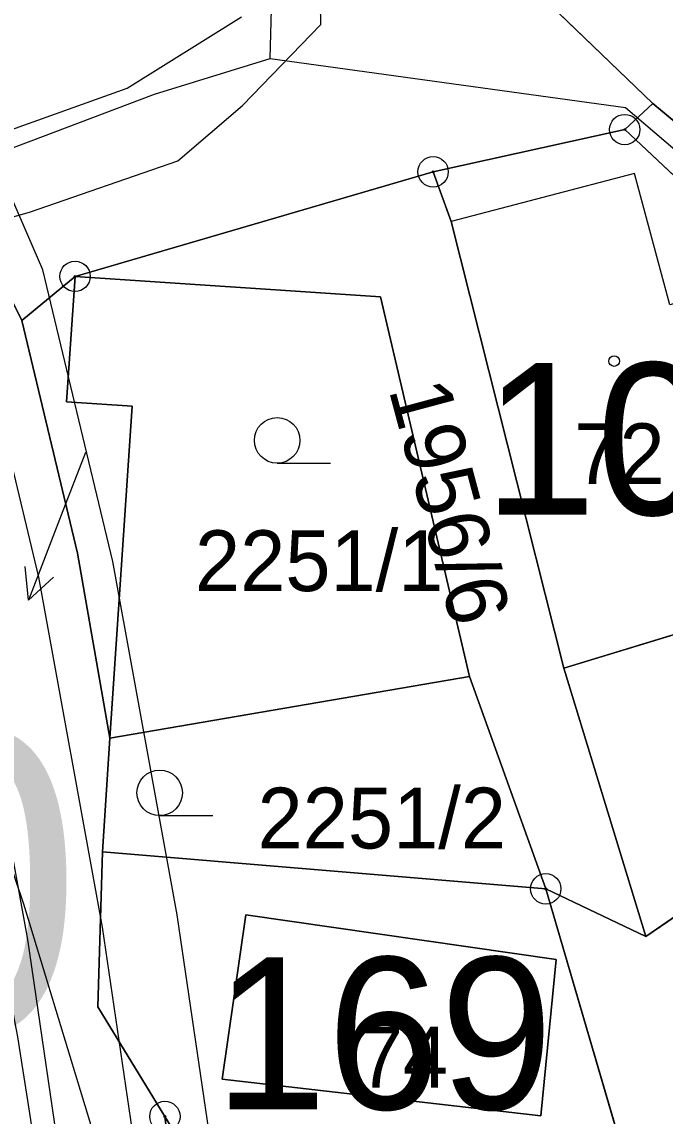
# Model space of a CAD drawing. Extents: x -706130 to -698555, y -971544 to -967260.
# Drawn here: x -704404.16 to -704382.98, y -969397.27 to -969361.26 of the extents above; entities that cross this region are included whole.
import ezdxf

# ---------------------------------------------------------------- set-up
doc = ezdxf.new("R2010")
doc.units = 0
for name, color, linetype in [('_Polohopis reambulance', 7, 'Continuous'), ('BPEJ I-II trida ochrany S', 7, 'Continuous'), ('Docházková izochrona - BUS S', 7, 'Continuous'), ('Docházková izochrona - VLAK N', 7, 'Continuous'), ('Kanalizace_stoka bez rozlišení N', 7, 'Continuous'), ('KN_Budovy', 7, 'Continuous'), ('KN_Budovy_cisla_domovni', 7, 'Continuous'), ('KN_Hranice_parcel', 7, 'Continuous'), ('KN_Hranice_parcel_vnitrni_kresba', 7, 'Continuous'), ('KN_Parcelni cisla', 7, 'Continuous'), ('KN_Parcelni cisla_sipky', 7, 'Continuous'), ('KN_Polygon parcely', 7, 'Continuous'), ('KN_POZEMKY_13_ZASTAVENA PLOCHA', 7, 'Continuous'), ('KN_POZEMKY_14_OSTATNI PLOCHA', 7, 'Continuous'), ('KN_POZEMKY_5_ZAHRADA', 7, 'Continuous'), ('KN_VYUZITI_17_ostatni plocha_ostatni komunikace', 7, 'Continuous'), ('KN_Značky bodu BP', 7, 'Continuous'), ('KN_Značky budov', 7, 'Continuous'), ('KN_Značky kultur', 7, 'Continuous'), ('Koridor pro umístění staveb pro snižování ohrožení území povodněmi N', 7, 'Continuous'), ('Koridor pro umístění staveb pro snižování ohrožení území povodněmi N ŠRAFY', 7, 'Continuous'), ('Nemovité kulturní památky popis', 7, 'Continuous'), ('Plochy smíšené obytné venkovské S', 7, 'Continuous'), ('Plochy verejnych prostranstvi - komunikace ostatni S', 7, 'Continuous'), ('Plochy vodní a vodních toku_linie zatrubněný tok S', 7, 'Continuous'), ('Plynovody STL S', 7, 'Continuous'), ('Regulační bloky zastavěné S', 7, 'Continuous'), ('Vodovodní řady - rozváděcí S', 7, 'Continuous'), ('VPS pro snizovani ohrozeni uzemi povodnemi_obrys N', 7, 'Continuous'), ('VPS pro snizovani ohrozeni uzemi povodnemi_plochy N', 7, 'Continuous')]:
    doc.layers.add(name, color=color, linetype=linetype)

msp = doc.modelspace()

# ---------------------------------------------------------------- linework, layer by layer
at = {"layer": '_Polohopis reambulance'}
msp.add_line((-704409.66, -969360.09), (-704404.16, -969371.08), dxfattribs=at)
at = {"layer": 'BPEJ I-II trida ochrany S'}
for p, q in [((-704389.9, -969357.67), (-704383.38, -969363.94)), ((-704383.38, -969363.94), (-704371.23, -969374.06)), ((-704402.41, -969369.63), (-704402.69, -969373.76)), ((-704392.35, -969370.3), (-704402.41, -969369.63)), ((-704389.42, -969382.8), (-704392.35, -969370.3)), ((-704402.69, -969373.76), (-704400.53, -969373.9)), ((-704400.53, -969373.9), (-704401.26, -969384.83)), ((-704380.24, -969380.67), (-704386.31, -969382.53)), ((-704386.31, -969382.53), (-704383.61, -969391.36)), ((-704386.91, -969389.79), (-704389.42, -969382.8)), ((-704401.26, -969384.83), (-704401.51, -969388.57)), ((-704383.61, -969391.36), (-704375.07, -969385.48)), ((-704401.51, -969388.57), (-704401.66, -969393.67)), ((-704384.1, -969399.38), (-704386.91, -969389.79)), ((-704397.56, -969396.05), (-704396.79, -969390.65)), ((-704396.79, -969390.65), (-704386.57, -969392.12)), ((-704386.57, -969392.12), (-704387.07, -969397.26)), ((-704401.66, -969393.67), (-704399.45, -969397.28)), ((-704387.07, -969397.26), (-704397.56, -969396.05))]:
    msp.add_line(p, q, dxfattribs=at)
at = {"layer": 'Docházková izochrona - BUS S'}
msp.add_arc((-704475.99, -969462.395), 400, 57.53029, 230.24409, dxfattribs=at)
at = {"layer": 'Docházková izochrona - VLAK N'}
msp.add_circle((-704165.451, -969778.767), 800, dxfattribs=at)
at = {"layer": 'Kanalizace_stoka bez rozlišení N'}
for points in [[(-704399.788, -969363.634), (-704395.989, -969362.464), (-704395.367, -969339.681), (-704400.357, -969292.574), (-704396.259, -969273.041), (-704370.093, -969265.085), (-704345.335, -969262.722), (-704310.046, -969251.735)], [(-704395.989, -969362.464), (-704384.286, -969364.078), (-704377.742, -969369.641)], [(-704412.659, -969368.498), (-704399.788, -969363.634)]]:
    msp.add_lwpolyline(points, dxfattribs=at)
at = {"layer": 'KN_Budovy'}
for points in [[(-704383.99, -969366.25), (-704390.03, -969367.82), (-704386.31, -969382.53), (-704380.24, -969380.67), (-704381.38, -969376.22), (-704377.68, -969375.2), (-704379.23, -969369.57), (-704382.83, -969370.57)], [(-704396.79, -969390.65), (-704397.56, -969396.05), (-704387.07, -969397.26), (-704386.57, -969392.12)]]:
    msp.add_lwpolyline(points, close=True, dxfattribs=at)
at = {"layer": 'KN_Hranice_parcel'}
for p, q in [((-704384.31, -969364.8), (-704383.38, -969363.94)), ((-704383.38, -969363.94), (-704371.23, -969374.06)), ((-704384.31, -969364.8), (-704390.62, -969366.19)), ((-704379.23, -969369.57), (-704384.31, -969364.8)), ((-704402.41, -969369.63), (-704390.62, -969366.19)), ((-704404.16, -969371.08), (-704402.41, -969369.63)), ((-704402.33, -969378.74), (-704404.16, -969371.08)), ((-704401.26, -969384.83), (-704402.33, -969378.74)), ((-704386.31, -969382.53), (-704383.61, -969391.36)), ((-704401.26, -969384.83), (-704389.42, -969382.8)), ((-704389.42, -969382.8), (-704386.91, -969389.79)), ((-704401.51, -969388.57), (-704401.26, -969384.83)), ((-704386.91, -969389.79), (-704401.51, -969388.57)), ((-704386.91, -969389.79), (-704383.61, -969391.36))]:
    msp.add_line(p, q, dxfattribs=at)
for points in [[(-704392.48, -969339.95), (-704392.96, -969343.12), (-704389.9, -969357.67), (-704383.38, -969363.94)], [(-704390.62, -969366.19), (-704390.03, -969367.82), (-704386.31, -969382.53)], [(-704401.26, -969384.83), (-704400.53, -969373.9), (-704402.69, -969373.76), (-704402.41, -969369.63)], [(-704402.41, -969369.63), (-704392.35, -969370.3), (-704389.42, -969382.8)], [(-704386.31, -969382.53), (-704380.24, -969380.67), (-704381.38, -969376.22), (-704377.68, -969375.2), (-704379.23, -969369.57)], [(-704383.61, -969391.36), (-704375.07, -969385.48), (-704372.3, -969378.9)], [(-704401.51, -969388.57), (-704401.66, -969393.67), (-704399.45, -969397.28)], [(-704399.45, -969397.28), (-704396.64, -969401.86), (-704384.1, -969399.38), (-704386.91, -969389.79)], [(-704396.79, -969390.65), (-704397.56, -969396.05), (-704387.07, -969397.26), (-704386.57, -969392.12), (-704396.79, -969390.65)]]:
    msp.add_lwpolyline(points, dxfattribs=at)
at = {"layer": 'KN_Hranice_parcel_vnitrni_kresba'}
for p, q in [((-704383.99, -969366.25), (-704390.03, -969367.82)), ((-704382.83, -969370.57), (-704383.99, -969366.25))]:
    msp.add_line(p, q, dxfattribs=at)
at = {"layer": 'KN_Parcelni cisla_sipky'}
for p, q in [((-704402.06, -969375.43), (-704402.87, -969377.49)), ((-704402.87, -969377.49), (-704403.945, -969380.292)), ((-704403.945, -969380.292), (-704404.054, -969379.177)), ((-704403.945, -969380.292), (-704403.119, -969379.536))]:
    msp.add_line(p, q, dxfattribs=at)
at = {"layer": 'KN_Polygon parcely'}
for points in [[(-704371.23, -969374.06), (-704373.86, -969349.31), (-704380.48, -969336.28), (-704392.48, -969339.95), (-704392.96, -969343.12), (-704389.9, -969357.67), (-704383.38, -969363.94)], [(-704372.3, -969378.9), (-704371.23, -969374.06), (-704383.38, -969363.94), (-704384.31, -969364.8), (-704379.23, -969369.57)], [(-704390.03, -969367.82), (-704386.31, -969382.53), (-704380.24, -969380.67), (-704381.38, -969376.22), (-704377.68, -969375.2), (-704379.23, -969369.57), (-704384.31, -969364.8), (-704390.62, -969366.19)], [(-704392.35, -969370.3), (-704389.42, -969382.8), (-704386.91, -969389.79), (-704383.61, -969391.36), (-704386.31, -969382.53), (-704390.03, -969367.82), (-704390.62, -969366.19), (-704402.41, -969369.63)], [(-704402.69, -969373.76), (-704402.41, -969369.63), (-704404.16, -969371.08), (-704402.33, -969378.74), (-704401.26, -969384.83), (-704400.53, -969373.9)], [(-704389.42, -969382.8), (-704392.35, -969370.3), (-704402.41, -969369.63), (-704402.69, -969373.76), (-704400.53, -969373.9), (-704401.26, -969384.83)], [(-704375.07, -969385.48), (-704372.3, -969378.9), (-704379.23, -969369.57), (-704377.68, -969375.2), (-704381.38, -969376.22), (-704380.24, -969380.67), (-704386.31, -969382.53), (-704383.61, -969391.36)], [(-704371.23, -969374.06), (-704372.3, -969378.9), (-704375.07, -969385.48), (-704383.61, -969391.36), (-704386.91, -969389.79), (-704384.1, -969399.38), (-704396.64, -969401.86), (-704399.45, -969397.28), (-704398.51, -969404.62), (-704394.94, -969404.16), (-704375.21, -969401.6), (-704374.66, -969401.53), (-704368.22, -969400.7), (-704369.51, -969395.2), (-704370.07, -969386.56)], [(-704386.91, -969389.79), (-704389.42, -969382.8), (-704401.26, -969384.83), (-704401.51, -969388.57)], [(-704396.64, -969401.86), (-704384.1, -969399.38), (-704386.91, -969389.79), (-704401.51, -969388.57), (-704401.66, -969393.67), (-704399.45, -969397.28)], [(-704396.79, -969390.65), (-704397.56, -969396.05), (-704387.07, -969397.26), (-704386.57, -969392.12)], [(-704396.79, -969390.65), (-704386.57, -969392.12), (-704387.07, -969397.26), (-704397.56, -969396.05)]]:
    msp.add_lwpolyline(points, close=True, dxfattribs=at)
for points in [[(-704383.38, -969363.94), (-704389.9, -969357.67)], [(-704407.16, -969455.38), (-704400.53, -969421.49), (-704394.94, -969404.16), (-704398.51, -969404.62), (-704399.45, -969397.28), (-704401.66, -969393.67), (-704401.51, -969388.57), (-704401.26, -969384.83), (-704402.33, -969378.74), (-704404.16, -969371.08), (-704402.41, -969369.63), (-704390.62, -969366.19), (-704384.31, -969364.8), (-704383.38, -969363.94)]]:
    msp.add_lwpolyline(points, dxfattribs=at)
at = {"layer": 'KN_POZEMKY_13_ZASTAVENA PLOCHA'}
for p, q in [((-704390.62, -969366.19), (-704384.31, -969364.8)), ((-704384.31, -969364.8), (-704379.23, -969369.57)), ((-704390.03, -969367.82), (-704390.62, -969366.19)), ((-704386.31, -969382.53), (-704390.03, -969367.82)), ((-704380.24, -969380.67), (-704386.31, -969382.53)), ((-704397.56, -969396.05), (-704396.79, -969390.65)), ((-704396.79, -969390.65), (-704386.57, -969392.12)), ((-704386.57, -969392.12), (-704387.07, -969397.26)), ((-704387.07, -969397.26), (-704397.56, -969396.05))]:
    msp.add_line(p, q, dxfattribs=at)
at = {"layer": 'KN_POZEMKY_14_OSTATNI PLOCHA'}
for p, q in [((-704389.9, -969357.67), (-704383.38, -969363.94)), ((-704383.38, -969363.94), (-704384.31, -969364.8)), ((-704384.31, -969364.8), (-704383.38, -969363.94)), ((-704383.38, -969363.94), (-704371.23, -969374.06)), ((-704384.31, -969364.8), (-704390.62, -969366.19)), ((-704379.23, -969369.57), (-704384.31, -969364.8)), ((-704390.62, -969366.19), (-704402.41, -969369.63)), ((-704402.41, -969369.63), (-704390.62, -969366.19)), ((-704390.62, -969366.19), (-704390.03, -969367.82)), ((-704390.03, -969367.82), (-704386.31, -969382.53)), ((-704404.16, -969371.08), (-704402.41, -969369.63)), ((-704402.41, -969369.63), (-704404.16, -969371.08)), ((-704402.41, -969369.63), (-704402.69, -969373.76)), ((-704392.35, -969370.3), (-704402.41, -969369.63)), ((-704389.42, -969382.8), (-704392.35, -969370.3)), ((-704402.33, -969378.74), (-704404.16, -969371.08)), ((-704404.16, -969371.08), (-704402.33, -969378.74)), ((-704402.69, -969373.76), (-704400.53, -969373.9)), ((-704400.53, -969373.9), (-704401.26, -969384.83)), ((-704401.26, -969384.83), (-704402.33, -969378.74)), ((-704402.33, -969378.74), (-704401.26, -969384.83)), ((-704386.31, -969382.53), (-704383.61, -969391.36)), ((-704386.91, -969389.79), (-704389.42, -969382.8)), ((-704401.26, -969384.83), (-704401.51, -969388.57)), ((-704383.61, -969391.36), (-704375.07, -969385.48)), ((-704401.51, -969388.57), (-704401.66, -969393.67)), ((-704383.61, -969391.36), (-704386.91, -969389.79)), ((-704384.1, -969399.38), (-704386.91, -969389.79)), ((-704386.91, -969389.79), (-704383.61, -969391.36)), ((-704401.66, -969393.67), (-704399.45, -969397.28))]:
    msp.add_line(p, q, dxfattribs=at)
at = {"layer": 'KN_POZEMKY_5_ZAHRADA'}
for p, q in [((-704383.38, -969363.94), (-704389.9, -969357.67)), ((-704371.23, -969374.06), (-704383.38, -969363.94)), ((-704402.69, -969373.76), (-704402.41, -969369.63)), ((-704402.41, -969369.63), (-704392.35, -969370.3)), ((-704392.35, -969370.3), (-704389.42, -969382.8)), ((-704400.53, -969373.9), (-704402.69, -969373.76)), ((-704401.26, -969384.83), (-704400.53, -969373.9)), ((-704386.31, -969382.53), (-704380.24, -969380.67)), ((-704383.61, -969391.36), (-704386.31, -969382.53)), ((-704389.42, -969382.8), (-704401.26, -969384.83)), ((-704401.26, -969384.83), (-704389.42, -969382.8)), ((-704389.42, -969382.8), (-704386.91, -969389.79)), ((-704401.51, -969388.57), (-704401.26, -969384.83)), ((-704375.07, -969385.48), (-704383.61, -969391.36)), ((-704401.66, -969393.67), (-704401.51, -969388.57)), ((-704401.51, -969388.57), (-704386.91, -969389.79)), ((-704386.91, -969389.79), (-704401.51, -969388.57)), ((-704386.91, -969389.79), (-704384.1, -969399.38)), ((-704396.79, -969390.65), (-704397.56, -969396.05)), ((-704386.57, -969392.12), (-704396.79, -969390.65)), ((-704387.07, -969397.26), (-704386.57, -969392.12)), ((-704399.45, -969397.28), (-704401.66, -969393.67)), ((-704397.56, -969396.05), (-704387.07, -969397.26))]:
    msp.add_line(p, q, dxfattribs=at)
at = {"layer": 'KN_VYUZITI_17_ostatni plocha_ostatni komunikace'}
for p, q in [((-704389.9, -969357.67), (-704383.38, -969363.94)), ((-704383.38, -969363.94), (-704384.31, -969364.8)), ((-704384.31, -969364.8), (-704383.38, -969363.94)), ((-704383.38, -969363.94), (-704371.23, -969374.06)), ((-704384.31, -969364.8), (-704390.62, -969366.19)), ((-704379.23, -969369.57), (-704384.31, -969364.8)), ((-704390.62, -969366.19), (-704402.41, -969369.63)), ((-704402.41, -969369.63), (-704390.62, -969366.19)), ((-704390.62, -969366.19), (-704390.03, -969367.82)), ((-704390.03, -969367.82), (-704386.31, -969382.53)), ((-704404.16, -969371.08), (-704402.41, -969369.63)), ((-704402.41, -969369.63), (-704404.16, -969371.08)), ((-704402.41, -969369.63), (-704402.69, -969373.76)), ((-704392.35, -969370.3), (-704402.41, -969369.63)), ((-704389.42, -969382.8), (-704392.35, -969370.3)), ((-704402.33, -969378.74), (-704404.16, -969371.08)), ((-704404.16, -969371.08), (-704402.33, -969378.74)), ((-704402.69, -969373.76), (-704400.53, -969373.9)), ((-704400.53, -969373.9), (-704401.26, -969384.83)), ((-704401.26, -969384.83), (-704402.33, -969378.74)), ((-704402.33, -969378.74), (-704401.26, -969384.83)), ((-704386.31, -969382.53), (-704383.61, -969391.36)), ((-704386.91, -969389.79), (-704389.42, -969382.8)), ((-704401.26, -969384.83), (-704401.51, -969388.57)), ((-704383.61, -969391.36), (-704375.07, -969385.48)), ((-704401.51, -969388.57), (-704401.66, -969393.67)), ((-704383.61, -969391.36), (-704386.91, -969389.79)), ((-704384.1, -969399.38), (-704386.91, -969389.79)), ((-704386.91, -969389.79), (-704383.61, -969391.36)), ((-704401.66, -969393.67), (-704399.45, -969397.28))]:
    msp.add_line(p, q, dxfattribs=at)
at = {"layer": 'KN_Značky bodu BP'}
for centre, radius in [((-704384.31, -969364.8), 0.5), ((-704384.31, -969364.8), 0.0303), ((-704390.62, -969366.19), 0.5), ((-704390.62, -969366.19), 0.0303), ((-704402.41, -969369.63), 0.5), ((-704402.41, -969369.63), 0.0303), ((-704386.91, -969389.79), 0.5), ((-704386.91, -969389.79), 0.0303), ((-704399.45, -969397.28), 0.5), ((-704399.45, -969397.28), 0.0303)]:
    msp.add_circle(centre, radius, dxfattribs=at)
at = {"layer": 'KN_Značky budov'}
for centre in [(-704384.657, -969372.419), (-704391.937, -969392.309)]:
    msp.add_circle(centre, 0.175, dxfattribs=at)
at = {"layer": 'KN_Značky kultur'}
for p, q in [((-704395.753, -969375.78), (-704394.003, -969375.78)), ((-704399.623, -969387.38), (-704397.873, -969387.38))]:
    msp.add_line(p, q, dxfattribs=at)
for centre in [(-704395.753, -969375.03), (-704399.623, -969386.63)]:
    msp.add_circle(centre, 0.75, dxfattribs=at)
at = {"layer": 'Koridor pro umístění staveb pro snižování ohrožení území povodněmi N'}
for points in [[(-704407.325, -969468.786), (-704407.166, -969455.151), (-704399.122, -969422.094), (-704396.987, -969414.872), (-704396.472, -969411.68), (-704396.831, -969405.718), (-704399.045, -969390.648), (-704401.168, -969379.013), (-704403.475, -969369.415), (-704405.563, -969364.596), (-704410.04, -969356.65)], [(-704413.218, -969357.433), (-704410.237, -969366.384), (-704408.235, -969371.005), (-704406.062, -969380.047), (-704403.98, -969391.46), (-704401.809, -969406.232), (-704401.496, -969411.43), (-704401.872, -969413.761), (-704403.952, -969420.793), (-704412.159, -969454.523), (-704412.327, -969468.934)]]:
    msp.add_lwpolyline(points, dxfattribs=at)
at = {"layer": 'Koridor pro umístění staveb pro snižování ohrožení území povodněmi N ŠRAFY'}
for points in [[(-704407.325, -969468.786), (-704407.166, -969455.151), (-704399.122, -969422.094), (-704396.987, -969414.872), (-704396.472, -969411.68), (-704396.831, -969405.718), (-704399.045, -969390.648), (-704401.168, -969379.013), (-704403.475, -969369.415), (-704405.563, -969364.596), (-704410.04, -969356.65)], [(-704413.218, -969357.433), (-704410.237, -969366.384), (-704408.235, -969371.005), (-704406.062, -969380.047), (-704403.98, -969391.46), (-704401.809, -969406.232), (-704401.496, -969411.43), (-704401.872, -969413.761), (-704403.952, -969420.793), (-704412.159, -969454.523), (-704412.327, -969468.934)]]:
    msp.add_lwpolyline(points, dxfattribs=at)
at = {"layer": 'Plochy smíšené obytné venkovské S'}
for p, q in [((-704389.9, -969357.67), (-704383.38, -969363.94)), ((-704383.38, -969363.94), (-704384.31, -969364.8)), ((-704384.31, -969364.8), (-704390.62, -969366.19)), ((-704390.62, -969366.19), (-704402.41, -969369.63)), ((-704402.41, -969369.63), (-704404.16, -969371.08)), ((-704404.16, -969371.08), (-704402.33, -969378.74)), ((-704402.33, -969378.74), (-704401.26, -969384.83)), ((-704401.26, -969384.83), (-704401.51, -969388.57))]:
    msp.add_line(p, q, dxfattribs=at)
msp.add_lwpolyline([(-704401.51, -969388.57), (-704401.66, -969393.67), (-704399.45, -969397.28)], dxfattribs=at)
at = {"layer": 'Plochy verejnych prostranstvi - komunikace ostatni S'}
for p, q in [((-704383.38, -969363.94), (-704389.9, -969357.67)), ((-704409.66, -969360.09), (-704404.16, -969371.08)), ((-704404.16, -969371.08), (-704409.66, -969360.09)), ((-704384.31, -969364.8), (-704383.38, -969363.94)), ((-704390.62, -969366.19), (-704384.31, -969364.8)), ((-704402.41, -969369.63), (-704390.62, -969366.19)), ((-704404.16, -969371.08), (-704402.41, -969369.63)), ((-704402.33, -969378.74), (-704404.16, -969371.08)), ((-704401.26, -969384.83), (-704402.33, -969378.74)), ((-704401.51, -969388.57), (-704401.26, -969384.83))]:
    msp.add_line(p, q, dxfattribs=at)
msp.add_lwpolyline([(-704399.45, -969397.28), (-704401.66, -969393.67), (-704401.51, -969388.57)], dxfattribs=at)
at = {"layer": 'Plochy vodní a vodních toku_linie zatrubněný tok S'}
msp.add_lwpolyline([(-704410.814, -969356.741), (-704407.9, -969365.49), (-704405.855, -969370.21), (-704403.615, -969379.53), (-704401.513, -969391.054), (-704399.32, -969405.975), (-704398.984, -969411.555), (-704399.429, -969414.317), (-704401.537, -969421.443), (-704409.662, -969454.837), (-704409.826, -969468.86)], dxfattribs=at)
at = {"layer": 'Plynovody STL S'}
for points in [[(-704412.24, -969360.42), (-704411.775, -969361.982), (-704411.21, -969363.88), (-704410.422, -969366.928), (-704408.7, -969373.589), (-704407.37, -969378.74), (-704406.106, -969385.303), (-704404.3, -969394.66), (-704403.925, -969397.103), (-704402.97, -969403.36), (-704402.758, -969409.032), (-704402.63, -969412.49), (-704403.434, -969418.119), (-704403.7, -969419.98), (-704404.018, -969420.924), (-704406.3, -969427.7), (-704409.33, -969431.488), (-704409.78, -969432.05), (-704412.96, -969432.95), (-704422.42, -969432.34), (-704423.96, -969432.18), (-704427.34, -969431.57), (-704429.22, -969431.028), (-704434.968, -969429.369)], [(-704410.422, -969366.928), (-704408.384, -969366.193), (-704406.16, -969365.39), (-704400.69, -969363.44), (-704396.93, -969361.09)]]:
    msp.add_lwpolyline(points, dxfattribs=at)
at = {"layer": 'Regulační bloky zastavěné S'}
for p, q in [((-704389.9, -969357.67), (-704383.38, -969363.94)), ((-704383.38, -969363.94), (-704384.31, -969364.8)), ((-704384.31, -969364.8), (-704390.62, -969366.19)), ((-704390.62, -969366.19), (-704402.41, -969369.63)), ((-704402.41, -969369.63), (-704404.16, -969371.08)), ((-704404.16, -969371.08), (-704402.33, -969378.74)), ((-704402.33, -969378.74), (-704401.26, -969384.83)), ((-704401.26, -969384.83), (-704401.51, -969388.57))]:
    msp.add_line(p, q, dxfattribs=at)
msp.add_lwpolyline([(-704401.51, -969388.57), (-704401.66, -969393.67), (-704399.45, -969397.28)], dxfattribs=at)
at = {"layer": 'Vodovodní řady - rozváděcí S'}
for points in [[(-704399.024, -969365.828), (-704396.9, -969364.011), (-704394.311, -969361.339), (-704394.497, -969350.537), (-704395.38, -969345.408), (-704397.444, -969333.357), (-704397.537, -969323.508), (-704397.416, -969318.375), (-704396.952, -969313.982), (-704396.296, -969313.484), (-704392.59, -969311.164)], [(-704410.892, -969369.395), (-704407.266, -969368.461), (-704403.912, -969367.52), (-704399.024, -969365.828)], [(-704411.169, -969369.439), (-704404.102, -969390.286), (-704399.569, -969405.18)]]:
    msp.add_lwpolyline(points, dxfattribs=at)
at = {"layer": 'VPS pro snizovani ohrozeni uzemi povodnemi_obrys N'}
for points in [[(-704407.325, -969468.786), (-704407.166, -969455.151), (-704399.122, -969422.094), (-704396.987, -969414.872), (-704396.472, -969411.68), (-704396.831, -969405.718), (-704399.045, -969390.648), (-704401.168, -969379.013), (-704403.475, -969369.415), (-704405.563, -969364.596), (-704410.04, -969356.65)], [(-704413.218, -969357.433), (-704410.237, -969366.384), (-704408.235, -969371.005), (-704406.062, -969380.047), (-704403.98, -969391.46), (-704401.809, -969406.232), (-704401.496, -969411.43), (-704401.872, -969413.761), (-704403.952, -969420.793), (-704412.159, -969454.523), (-704412.327, -969468.934)]]:
    msp.add_lwpolyline(points, dxfattribs=at)
at = {"layer": 'VPS pro snizovani ohrozeni uzemi povodnemi_plochy N'}
for points in [[(-704407.325, -969468.786), (-704407.166, -969455.151), (-704399.122, -969422.094), (-704396.987, -969414.872), (-704396.472, -969411.68), (-704396.831, -969405.718), (-704399.045, -969390.648), (-704401.168, -969379.013), (-704403.475, -969369.415), (-704405.563, -969364.596), (-704410.04, -969356.65)], [(-704413.218, -969357.433), (-704410.237, -969366.384), (-704408.235, -969371.005), (-704406.062, -969380.047), (-704403.98, -969391.46), (-704401.809, -969406.232), (-704401.496, -969411.43), (-704401.872, -969413.761), (-704403.952, -969420.793), (-704412.159, -969454.523), (-704412.327, -969468.934)]]:
    msp.add_lwpolyline(points, dxfattribs=at)

# ---------------------------------------------------------------- texts
at = {"layer": 'KN_Budovy_cisla_domovni'}
for s, p in [('105', (-704388.961, -969377.479)), ('169', (-704397.83, -969397.044))]:
    msp.add_text(s, height=5, dxfattribs=at).set_placement(p)
at = {"layer": 'KN_Parcelni cisla'}
msp.add_text('1956/6', height=2, rotation=285, dxfattribs=at).set_placement((-704392.091, -969373.349))
for s, p in [('72', (-704385.97, -969376.47)), ('2251/1', (-704398.46, -969379.99)), ('2251/2', (-704396.4, -969388.46)), ('74', (-704393.1, -969396.33))]:
    msp.add_text(s, height=2, dxfattribs=at).set_placement(p)
at = {"layer": 'Nemovité kulturní památky popis'}
msp.add_text('100540', height=10, dxfattribs=at).set_placement((-704446.792, -969394.554))

doc.saveas('drawing.dxf')
